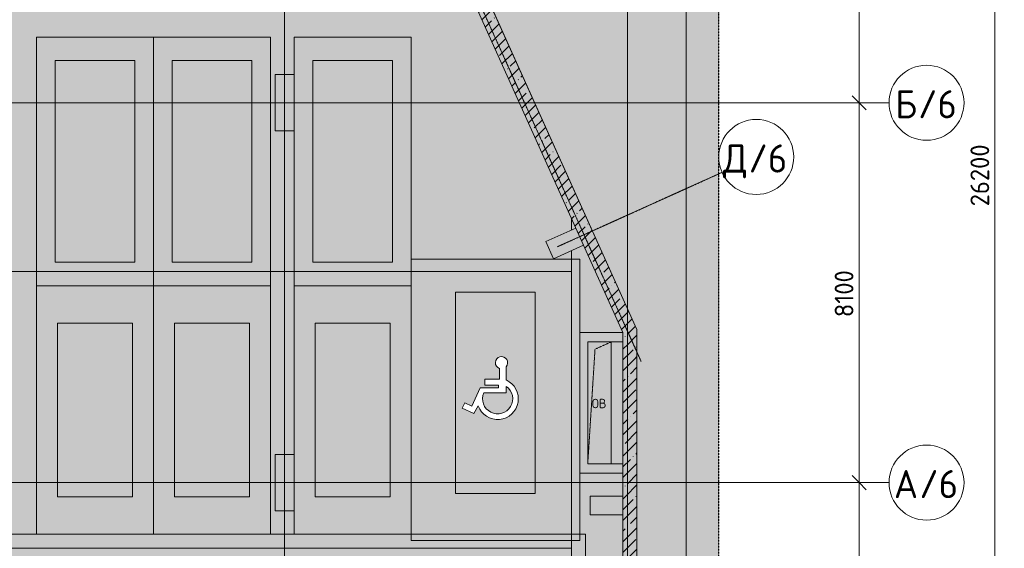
# Model space of a CAD drawing. Header units: millimetres. Extents: x -10358 to 171177, y -7314 to 134351.
# Tile 654 of 656: x 134145 to 155161, y 104000 to 115272. Entities that reach past the tile are written whole.
import ezdxf

# ---------------------------------------------------------------- set-up
doc = ezdxf.new("R2010")
doc.units = ezdxf.units.MM
for name, pattern in [('3_ Штрих_ 1 х 1 мм', [2, 1, -1]), ('3_ Штрих_ 5 х 3 мм', [8, 5, -3]), ('4_ Штрихпунктир_ 10 х 2 мм', [14, 10, -2, 0, -2])]:
    doc.linetypes.add(name, pattern=pattern)
for name, color, linetype, lineweight in [('A-ANNO-DIMS', 7, 'Continuous', 5), ('A-ANNO-DIMS-200', 7, 'Continuous', 5), ('A-ANNO-NOTE', 7, 'Continuous', 5), ('A-DETL', 7, 'Continuous', 15), ('A-DETL-GENF', 7, 'Continuous', 13), ('A-FLOR', 7, 'Continuous', 13), ('A-GENM', 7, 'Continuous', 13), ('A-WALL', 7, 'Continuous', 13), ('A-WALL-PATT', 7, 'Continuous', 13), ('C-PRKG', 7, 'Continuous', 13), ('I-WALL', 7, 'Continuous', 13), ('M-EQPM', 7, 'Continuous', 13), ('S-COLS', 7, 'Continuous', 15), ('S-GRID', 7, 'Continuous', 5), ('S-GRID-IDEN', 7, 'Continuous', 5)]:
    doc.layers.add(name, color=color, linetype=linetype, lineweight=lineweight)
doc.styles.add('GOST Common', font='GOST_Common.ttf', dxfattribs={"height": 200})
doc.styles.add('GOST Common_1', font='GOST_Common.ttf', dxfattribs={"height": 600})
doc.styles.add('GOST Common_2', font='GOST_Common.ttf', dxfattribs={"height": 400})
doc.dimstyles.new('2_мм', dxfattribs={"dimscale": 304.8, "dimtxt": 402.285999, "dimasz": 0.984252, "dimexe": 0.656168, "dimexo": 0.984252, "dimgap": 0, "dimtad": 1, "dimdec": 0, "dimdsep": 46, "dimtxsty": 'GOST Common_2', "dimblk1": 'OBLIQUE', "dimblk2": 'OBLIQUE', "dimsah": 1, "dimcen": 0.09, "dimdle": 0.656168, "dimadec": 5, "dimazin": 2, "dimtfac": 1, "dimtdec": 4, "dimtix": 1, "dimtmove": 0, "dimatfit": 3, "dimfxl": 1, "dimtvp": 1, "dimtolj": 1, "dimtzin": 0, "dimarcsym": 2})
doc.dimstyles.new('2_мм_1', dxfattribs={"dimscale": 304.8, "dimtxt": 402.285999, "dimasz": 0.984252, "dimexe": 0.656168, "dimexo": 0.984252, "dimgap": 0, "dimtad": 1, "dimdec": 0, "dimdsep": 46, "dimtxsty": 'GOST Common_2', "dimblk1": 'OBLIQUE', "dimblk2": 'OBLIQUE', "dimsah": 1, "dimcen": 0.09, "dimdle": 0.656168, "dimadec": 5, "dimazin": 2, "dimtfac": 1, "dimtdec": 4, "dimtix": 1, "dimtmove": 1, "dimatfit": 3, "dimfxl": 1, "dimtvp": 1, "dimtolj": 1, "dimtzin": 0, "dimarcsym": 2})
doc.dimstyles.new('2_мм_2', dxfattribs={"dimscale": 304.8, "dimtxt": 402.285999, "dimasz": 0.984252, "dimexe": 0.656168, "dimexo": 0.984252, "dimgap": 0, "dimtad": 1, "dimdec": 0, "dimdsep": 46, "dimtxsty": 'GOST Common_2', "dimblk1": 'OBLIQUE', "dimblk2": 'OBLIQUE', "dimsah": 1, "dimcen": 0.09, "dimdle": 0.656168, "dimadec": 5, "dimazin": 2, "dimtfac": 1, "dimtdec": 4, "dimtix": 1, "dimtmove": 0, "dimatfit": 3, "dimfxl": 1, "dimtvp": 1, "dimtolj": 1, "dimtzin": 0, "dimarcsym": 2})
pattern_1 = [(45, (0, 0), (-228.0985, 228.0985), []), (45, (228.1, 0), (-228.0985, 228.0985), [403.225, -80.645, 6.706, -73.939])]

# ---------------------------------------------------------------- blocks, each defined once
blk = doc.blocks.new('АР_Машиноместо - 5300x2500_С-V8-Маркировочный план-схема -1 этажа на отм_-5_600')
at = {"layer": 'C-PRKG'}
for p, q in [((2500, 0), (0, 0)), ((0, 0), (0, -5300)), ((2500, 0), (2500, -5300)), ((400, -500), (400, -4800)), ((400, -500), (2100, -500)), ((2100, -500), (2100, -4800)), ((400, -4800), (2100, -4800)), ((2500, -5300), (0, -5300))]:
    blk.add_line(p, q, dxfattribs=at)
blk = doc.blocks.new('АР_Машиноместо - 5300x2500_С-V5-Маркировочный план-схема -1 этажа на отм_-5_600')
at = {"layer": 'C-PRKG'}
for p, q in [((2500, 5300), (0, 5300)), ((0, 0), (0, 5300)), ((2500, 0), (2500, 5300)), ((400, 4800), (2100, 4800)), ((400, 500), (400, 4800)), ((2100, 500), (2100, 4800)), ((400, 500), (2100, 500)), ((2500, 0), (0, 0))]:
    blk.add_line(p, q, dxfattribs=at)
blk = doc.blocks.new('АР_Машиноместо - 5300x2500_С-V17-Маркировочный план-схема -1 этажа на отм_-5_600')
at = {"layer": 'C-PRKG'}
for p, q in [((2500, 5300), (0, 5300)), ((0, 0), (0, 5300)), ((2500, 2000), (2500, 5300)), ((400, 4800), (2100, 4800)), ((400, 500), (400, 4800)), ((2100, 500), (2100, 4800)), ((2500, 0), (2500, 800)), ((400, 500), (2100, 500)), ((2500, 0), (0, 0))]:
    blk.add_line(p, q, dxfattribs=at)
blk = doc.blocks.new('АР_Машиноместо - 4900x2400_М__5300х2500_-V9-Маркировочный план-схема -1 этажа на отм_-5_600')
at = {"layer": 'C-PRKG'}
for p, q in [((2500, 5300), (0, 5300)), ((0, 0), (0, 5300)), ((2500, 0), (2500, 5300)), ((450, 4500), (2050, 4500)), ((450, 800), (450, 4500)), ((2050, 800), (2050, 4500)), ((450, 800), (2050, 800)), ((2500, 0), (0, 0))]:
    blk.add_line(p, q, dxfattribs=at)
blk = doc.blocks.new('АР_Машиноместо - 4900x2400_М__5300х2500_-V12-Маркировочный план-схема -1 этажа на отм_-5_600')
at = {"layer": 'C-PRKG'}
for p, q in [((2500, 0), (0, 0)), ((0, 0), (0, -5300)), ((2500, 0), (2500, -5300)), ((450, -800), (450, -4500)), ((450, -800), (2050, -800)), ((2050, -800), (2050, -4500)), ((450, -4500), (2050, -4500)), ((2500, -5300), (0, -5300))]:
    blk.add_line(p, q, dxfattribs=at)
blk = doc.blocks.new('АР_Машиноместо - 4900x2400_М__5300х2500_-V18-Маркировочный план-схема -1 этажа на отм_-5_600')
at = {"layer": 'C-PRKG'}
for p, q in [((2500, 5300), (0, 5300)), ((0, 1700), (0, 5300)), ((2500, 0), (2500, 5300)), ((450, 4500), (2050, 4500)), ((450, 800), (450, 4500)), ((2050, 800), (2050, 4500)), ((450, 800), (2050, 800)), ((0, 0), (0, 500)), ((2500, 0), (0, 0))]:
    blk.add_line(p, q, dxfattribs=at)
blk = doc.blocks.new('АР_Машиноместо - 6000x3600_С_МГН-3113490-Маркировочный план-схема -1 этажа на отм_-5_600')
at = {"layer": 'A-DETL-GENF'}
for p, q in [((1712, -2706), (1617, -2871)), ((1959, -2822), (1712, -2706)), ((1576, -3254), (1757, -2864)), ((1757, -2864), (1907, -2934)), ((1907, -2934), (1959, -2822)), ((1498, -3150), (1021, -3150)), ((1021, -3150), (1021, -3287)), ((1188, -3315), (1188, -3254)), ((1188, -3254), (1576, -3254)), ((1477, -3315), (1188, -3315)), ((1477, -3439), (1477, -3315)), ((1021, -3423), (1021, -3706)), ((1164, -3668), (1164, -3439)), ((1164, -3439), (1477, -3439))]:
    blk.add_line(p, q, dxfattribs=at)
for centre, radius, start, end in [((1203, -3022), 441, 20.0398, 245.634), ((1203, -3022), 321, 336.4379, 235.5621), ((1121, -3791), 131, 139.3632, 70.6368)]:
    blk.add_arc(centre, radius, start, end, dxfattribs=at)
at = {"layer": 'C-PRKG'}
for p, q in [((3050, 0), (-550, 0)), ((-550, 0), (-550, -135)), ((3050, 0), (3050, -135)), ((-550, -135), (-550, -1435)), ((3050, -135), (3050, -6000)), ((400, -1000), (400, -5300)), ((400, -1000), (2100, -1000)), ((2100, -1000), (2100, -5300)), ((-550, -4435), (-550, -6000)), ((400, -5300), (2100, -5300)), ((3050, -6000), (-550, -6000))]:
    blk.add_line(p, q, dxfattribs=at)
blk = doc.blocks.new('АР_Канал вертикальный прямоугольный - ОВ-3427877-Маркировочный план-схема -1 этажа на отм_-5_600')
at = {"layer": 'A-DETL-GENF', "linetype": '3_ Штрих_ 1 х 1 мм'}
for p, q in [((250, 1300), (-250, 1300)), ((-250, 1300), (-250, -1300)), ((250, 1300), (-250, 1300)), ((-250, 1300), (-250, -1300)), ((-95, 1145), (250, 1300)), ((-95, 1145), (250, 1300)), ((250, -1300), (250, 1300)), ((-250, -1300), (-95, 1145)), ((-250, -1300), (-95, 1145)), ((-250, -1300), (250, -1300))]:
    blk.add_line(p, q, dxfattribs=at)
at = {"layer": 'M-EQPM'}
for p, q in [((-250, -1300), (-250, 1300)), ((-250, 1300), (250, 1300)), ((250, 1300), (250, -1300)), ((250, -1300), (-250, -1300))]:
    blk.add_line(p, q, dxfattribs=at)
blk = doc.blocks.new('АР-Заполнение деф_ шва - Д_ш_-4327394-Маркировочный план-схема -1 этажа на отм_-5_600')
at = {"layer": 'A-GENM'}
blk.add_line((0, 25), (76270, 25), dxfattribs=at)
blk = doc.blocks.new('Ось сетки - 8_0 мм-31302-Маркировочный план-схема -1 этажа на отм_-5_600')
at = {"layer": 'S-GRID-IDEN'}
blk.add_circle((0, 0), 4, dxfattribs=at)
blk = doc.blocks.new('DIMBLOCK151-Маркировочный план-схема -1 этажа на отм_-5_600')
at = {"layer": 'A-ANNO-DIMS-200', "lineweight": 25}
for p, q in [((152064, 105400), (151914, 105550)), ((152064, 105400), (152214, 105250)), ((152064, 99300), (151914, 99450)), ((152064, 99300), (152214, 99150))]:
    blk.add_line(p, q, dxfattribs=at)
at = {"layer": 'A-ANNO-DIMS-200'}
for p, q in [((152151, 105400), (151864, 105400)), ((152064, 99300), (152064, 105400)), ((152064, 105400), (152151, 105400)), ((152151, 99300), (151864, 99300)), ((152064, 99300), (152151, 99300))]:
    blk.add_line(p, q, dxfattribs=at)
at = {"layer": 'A-ANNO-DIMS-200', "color": 0, "insert": (151541, 101828), "char_height": 400, "width": 1251.86, "attachment_point": 1, "rotation": 90, "line_spacing_factor": 1.022761, "style": 'GOST Common_2'}
blk.add_mtext('6100', dxfattribs=at)
blk = doc.blocks.new('_Oblique')
at = {"color": 0, "linetype": 'ByBlock', "lineweight": -2}
blk.add_line((-0.5, -0.5), (0.5, 0.5), dxfattribs=at)
blk = doc.blocks.new('DIMBLOCK152-Маркировочный план-схема -1 этажа на отм_-5_600')
at = {"layer": 'A-ANNO-DIMS-200'}
for p, q in [((152151, 113500), (151864, 113500)), ((152064, 105400), (152064, 113500)), ((152064, 113500), (152151, 113500)), ((152151, 105400), (151864, 105400)), ((152064, 105400), (152151, 105400))]:
    blk.add_line(p, q, dxfattribs=at)
at = {"layer": 'A-ANNO-DIMS-200', "lineweight": 25}
for p, q in [((152064, 113500), (151914, 113650)), ((152064, 113500), (152214, 113350)), ((152064, 105400), (151914, 105550)), ((152064, 105400), (152214, 105250))]:
    blk.add_line(p, q, dxfattribs=at)
at = {"layer": 'A-ANNO-DIMS-200', "color": 0, "insert": (151541, 108928), "char_height": 400, "width": 1251.86, "attachment_point": 1, "rotation": 90, "line_spacing_factor": 1.022761, "style": 'GOST Common_2'}
blk.add_mtext('8100', dxfattribs=at)
blk = doc.blocks.new('DIMBLOCK153-Маркировочный план-схема -1 этажа на отм_-5_600')
at = {"layer": 'A-ANNO-DIMS-200', "lineweight": 25}
for p, q in [((152064, 121610), (151914, 121760)), ((152064, 121610), (152214, 121460)), ((152064, 113500), (151914, 113650)), ((152064, 113500), (152214, 113350))]:
    blk.add_line(p, q, dxfattribs=at)
at = {"layer": 'A-ANNO-DIMS-200'}
for p, q in [((152151, 121610), (151864, 121610)), ((152064, 113500), (152064, 121610)), ((152064, 121610), (152151, 121610)), ((152151, 113500), (151864, 113500)), ((152064, 113500), (152151, 113500))]:
    blk.add_line(p, q, dxfattribs=at)
at = {"layer": 'A-ANNO-DIMS-200', "color": 0, "insert": (151541, 117071), "char_height": 400, "width": 1161.86, "attachment_point": 1, "rotation": 90, "line_spacing_factor": 1.022761, "style": 'GOST Common_2'}
blk.add_mtext('8110', dxfattribs=at)
blk = doc.blocks.new('DIMBLOCK166-Маркировочный план-схема -1 этажа на отм_-5_600')
at = {"layer": 'A-ANNO-DIMS-200'}
for p, q in [((154961, 99300), (154961, 125700)), ((155049, 125500), (154761, 125500)), ((154961, 125500), (155049, 125500)), ((154961, 112889), (154961, 112400)), ((154961, 111292), (154961, 112889)), ((155049, 99300), (154761, 99300)), ((154961, 99300), (155049, 99300))]:
    blk.add_line(p, q, dxfattribs=at)
at = {"layer": 'A-ANNO-DIMS-200', "lineweight": 25}
for p, q in [((154961, 125500), (154811, 125650)), ((154961, 125500), (155111, 125350)), ((154961, 99300), (154811, 99450)), ((154961, 99300), (155111, 99150))]:
    blk.add_line(p, q, dxfattribs=at)
at = {"layer": 'A-ANNO-DIMS-200', "color": 0, "insert": (154439, 111292), "char_height": 400, "width": 1677.33, "attachment_point": 1, "rotation": 90, "line_spacing_factor": 1.022761, "style": 'GOST Common_2'}
blk.add_mtext('26200', dxfattribs=at)
blk = doc.blocks.new('DIMBLOCK322-Маркировочный план-схема -1 этажа на отм_-5_600')
at = {"layer": 'A-ANNO-DIMS-200', "lineweight": 25}
for p, q in [((152064, 105400), (151914, 105550)), ((152064, 105400), (152214, 105250)), ((152064, 99300), (151914, 99450)), ((152064, 99300), (152214, 99150))]:
    blk.add_line(p, q, dxfattribs=at)
at = {"layer": 'A-ANNO-DIMS-200'}
for p, q in [((152151, 105400), (151864, 105400)), ((152064, 99300), (152064, 105400)), ((152064, 105400), (152151, 105400)), ((152151, 99300), (151864, 99300)), ((152064, 99300), (152151, 99300))]:
    blk.add_line(p, q, dxfattribs=at)
at = {"layer": 'A-ANNO-DIMS-200', "color": 0, "insert": (151541, 101828), "char_height": 400, "width": 1251.86, "attachment_point": 1, "rotation": 90, "line_spacing_factor": 1.022761, "style": 'GOST Common_2'}
blk.add_mtext('6100', dxfattribs=at)
blk = doc.blocks.new('DIMBLOCK323-Маркировочный план-схема -1 этажа на отм_-5_600')
at = {"layer": 'A-ANNO-DIMS-200'}
for p, q in [((152151, 113500), (151864, 113500)), ((152064, 105400), (152064, 113500)), ((152064, 113500), (152151, 113500)), ((152151, 105400), (151864, 105400)), ((152064, 105400), (152151, 105400))]:
    blk.add_line(p, q, dxfattribs=at)
at = {"layer": 'A-ANNO-DIMS-200', "lineweight": 25}
for p, q in [((152064, 113500), (151914, 113650)), ((152064, 113500), (152214, 113350)), ((152064, 105400), (151914, 105550)), ((152064, 105400), (152214, 105250))]:
    blk.add_line(p, q, dxfattribs=at)
at = {"layer": 'A-ANNO-DIMS-200', "color": 0, "insert": (151541, 108928), "char_height": 400, "width": 1251.86, "attachment_point": 1, "rotation": 90, "line_spacing_factor": 1.022761, "style": 'GOST Common_2'}
blk.add_mtext('8100', dxfattribs=at)
blk = doc.blocks.new('DIMBLOCK324-Маркировочный план-схема -1 этажа на отм_-5_600')
at = {"layer": 'A-ANNO-DIMS-200', "lineweight": 25}
for p, q in [((152064, 121610), (151914, 121760)), ((152064, 121610), (152214, 121460)), ((152064, 113500), (151914, 113650)), ((152064, 113500), (152214, 113350))]:
    blk.add_line(p, q, dxfattribs=at)
at = {"layer": 'A-ANNO-DIMS-200'}
for p, q in [((152151, 121610), (151864, 121610)), ((152064, 113500), (152064, 121610)), ((152064, 121610), (152151, 121610)), ((152151, 113500), (151864, 113500)), ((152064, 113500), (152151, 113500))]:
    blk.add_line(p, q, dxfattribs=at)
at = {"layer": 'A-ANNO-DIMS-200', "color": 0, "insert": (151541, 117071), "char_height": 400, "width": 1161.86, "attachment_point": 1, "rotation": 90, "line_spacing_factor": 1.022761, "style": 'GOST Common_2'}
blk.add_mtext('8110', dxfattribs=at)
blk = doc.blocks.new('DIMBLOCK337-Маркировочный план-схема -1 этажа на отм_-5_600')
at = {"layer": 'A-ANNO-DIMS-200'}
for p, q in [((154961, 99300), (154961, 125700)), ((155049, 125500), (154761, 125500)), ((154961, 125500), (155049, 125500)), ((154961, 112889), (154961, 112400)), ((154961, 111292), (154961, 112889)), ((153001, 99300), (155161, 99300)), ((154961, 99300), (153001, 99300))]:
    blk.add_line(p, q, dxfattribs=at)
at = {"layer": 'A-ANNO-DIMS-200', "lineweight": 25}
for p, q in [((154961, 125500), (154811, 125650)), ((154961, 125500), (155111, 125350)), ((154961, 99300), (154811, 99450)), ((154961, 99300), (155111, 99150))]:
    blk.add_line(p, q, dxfattribs=at)
at = {"layer": 'A-ANNO-DIMS-200', "color": 0, "insert": (154439, 111292), "char_height": 400, "width": 1677.33, "attachment_point": 1, "rotation": 90, "line_spacing_factor": 1.022761, "style": 'GOST Common_2'}
blk.add_mtext('26200', dxfattribs=at)

msp = doc.modelspace()

# ---------------------------------------------------------------- hatches: boundary and pattern name
at = {"layer": 'A-DETL-GENF', "true_color": 0xffffff}
h = msp.add_hatch(color=7, dxfattribs=at)
h.paths.add_polyline_path([(88850, 57000), (95628.4, 57000), (95628.4, 61561.8), (98170, 61561.8), (98170, 65700), (98195, 65700), (98195, 65550), (98345, 65550), (98345, 65700), (98370, 65700), (98370, 61561.8), (102110, 61561.8), (102110, 71210), (102310, 71210), (102310, 61561.8), (143920, 61561.8), (143920, 57000), (149070, 57000), (149070, 128000), (85000, 128000), (85000, 127956.4), (88850, 127956.4), (88850, 118150), (139095, 118150), (139095, 117950), (88850, 117950), (88850, 101800), (143716, 101800), (143716, 101600), (88850, 101600), (88850, 78075), (103990, 78075), (103990, 78050), (103840, 78050), (103840, 77900), (103990, 77900), (103990, 77875), (88850, 77875), (88850, 57900)])
h.paths.add_polyline_path([(145076.9, 60500), (144395, 60500), (144395, 62100), (145075, 62100), (145076.9, 62225), (146145, 62225), (146145, 60500)])
h.paths.add_polyline_path([(146165, 60698), (146165, 60750), (146285, 60748.7), (146285, 60698), (146277.2, 60702.5), (146275, 60743), (146269.7, 60745.2), (146175, 60743), (146172.8, 60737.7), (146172.8, 60702.5), (146170, 60700.9)])
h.paths.add_polyline_path([(113345, 63075), (113345, 63275), (120170, 63275), (120170, 74475), (120370, 74475), (120370, 63275), (127195, 63275), (127195, 63075), (114151.7, 63075)])
h.paths.add_polyline_path([(120195, 63100), (120345, 63100), (120345, 63250), (120195, 63250)])
h.paths.add_polyline_path([(135132.4, 64300.2), (132855, 66963.3), (132997.2, 67103.8), (133040.6, 67150.9), (133068.8, 67174.9), (135349.6, 64506.7), (135132.6, 64300.4)])
h.paths.add_polyline_path([(135129.3, 64424.5), (135243.3, 64522), (135145.8, 64636), (135031.8, 64538.5), (135096.8, 64462.5)])
h.paths.add_polyline_path([(141231.1, 64590), (136520, 64590), (136520, 64890), (141820, 64890), (141820, 64590), (141586.8, 64590)])
h.paths.add_polyline_path([(141795, 64665), (141795, 64815), (141645, 64815), (141645, 64665)])
h.paths.add_polyline_path([(109460, 64938.4), (107785, 64938.4), (107785, 66688.4), (109460, 66688.4), (109460, 65557.5)])
h.paths.add_polyline_path([(97885, 65575), (97878, 65575), (97878, 65693), (97870, 65693), (97870, 65700), (97885, 65699.1), (97885, 65644.4)])
h.paths.add_polyline_path([(97812, 65575), (97805, 65575), (97805, 65700), (97820, 65700), (97820, 65693), (97812, 65692.1), (97812, 65684)])
h.paths.add_polyline_path([(102135, 67025), (102285, 67025), (102285, 67175), (102135, 67175)])
h.paths.add_polyline_path([(94079.8, 67262.5), (94007.8, 67268.3), (93937.7, 67285.6), (93871.4, 67314.2), (93810.7, 67353.3), (93757.1, 67401.7), (93712.2, 67458.3), (93677.1, 67521.4), (93394.1, 67521.4), (93366.3, 67503.1), (93334.9, 67492.4), (93301.7, 67490), (93269.1, 67495.9), (93238.9, 67509.9), (93213.3, 67531), (93193.8, 67557.9), (93181.6, 67588.8), (93177.7, 67621.8), (93182.1, 67654.8), (93194.7, 67685.5), (93214.6, 67712.1), (93240.6, 67732.8), (93271, 67746.3), (93303.7, 67751.8), (93343.8, 67746.3), (93375.2, 67732.8), (93395.6, 67719), (93417.5, 67694), (93432.4, 67664.3), (93660.8, 67664.3), (93660.8, 67977), (93784.7, 67976.9), (93784.7, 67687.9), (93846.1, 67687.9), (93846.1, 68075.5), (94235.8, 68257.2), (94166, 68407), (94278.3, 68459.3), (94393.7, 68211.9), (94229.5, 68117.1), (94301.9, 68082.2), (94354.8, 68046.4), (94407.2, 67996.6), (94450.7, 67939), (94484.2, 67875.1), (94506.8, 67806.5), (94518, 67735.1), (94517.3, 67662.9), (94502.3, 67584.7), (94480.9, 67523.7), (94446.2, 67460.4), (94401.6, 67403.6), (94342.8, 67351.2), (94287.8, 67315.4), (94221.7, 67286.5), (94145.5, 67268.1), (94082.8, 67262.8)])
h.paths.add_polyline_path([(94082.8, 67381.7), (94151.7, 67390.7), (94205.7, 67407.9), (94260.9, 67438.5), (94309.1, 67479.2), (94348.4, 67528.6), (94379.4, 67591.8), (94394.7, 67645.3), (94399.9, 67708.2), (94392.7, 67770.9), (94373.4, 67831), (94342.8, 67886.2), (94295.1, 67939.7), (94245.8, 67976.9), (94196.3, 68002.2), (94135.6, 68019.5), (94072.7, 68024.6), (94010, 68017.2), (93950, 67997.8), (93950, 67521.4), (93813.4, 67521.4), (93854, 67473.1), (93903.3, 67433.7), (93959.3, 67404.6), (94019.9, 67387.1), (94079.8, 67382)])
h.paths.add_polyline_path([(130867.5, 70675), (130867.5, 72425), (132225, 72425), (132225, 70675), (131116.4, 70675)])
h.paths.add_polyline_path([(126772.4, 70675), (125385, 70675), (125385, 72425), (127135, 72425), (127135, 70675), (126887.7, 70675)])
h.paths.add_polyline_path([(113405, 70688.4), (113405, 72438.4), (115080, 72438.4), (115080, 70688.4), (113644.8, 70688.4)])
h.paths.add_polyline_path([(126110, 77350), (126110, 78375), (127860, 78375), (127860, 77350), (126257.5, 77350)])
h.paths.add_polyline_path([(145076.9, 80125), (145075, 80125), (145076.9, 81875), (146175, 81875), (146175, 80125), (145774.9, 80125)])
h.paths.add_polyline_path([(147020.2, 80600), (147020, 80600), (147869, 80600)])
h.paths.add_polyline_path([(117295, 80850), (117295, 81920), (118670, 81920), (118670, 80850), (117820, 80850)])
h.paths.add_polyline_path([(99875, 82725), (99875, 84475), (101625, 84475), (101625, 82725), (99908.8, 82725)])
h.paths.add_polyline_path([(142220, 84375), (141120, 84375), (141120, 86125), (142220, 86125), (142220, 84912.8)])
h.paths.add_polyline_path([(89599.9, 87150), (89523.9, 87150), (89529.4, 87159), (89585.2, 87159), (89591.9, 87161.8), (89594.7, 87168.5), (89594.7, 87331.5), (89591.9, 87338.2), (89585.2, 87341), (89529.4, 87341), (89523.9, 87350), (89599.9, 87350), (89599.9, 87150.1)])
h.paths.add_polyline_path([(93150, 87150), (93150, 87350), (93226, 87350), (93220.5, 87341), (93164.7, 87341), (93158, 87338.2), (93155.2, 87331.5), (93155.2, 87168.5), (93158, 87161.8), (93164.7, 87159), (93220.5, 87159), (93226, 87150), (93155.2, 87150)])
h.paths.add_polyline_path([(90425, 87423.5), (90425, 87468.5), (93153.5, 87468.5), (93153.5, 87423.5), (92027, 87423.5)])
h.paths.add_polyline_path([(89825, 87423.5), (89596.5, 87423.5), (89596.5, 87468.5), (89825, 87468.5)])
h.paths.add_polyline_path([(97411.9, 88800), (97343.9, 88800), (97349.4, 88809), (97405.2, 88809), (97411.9, 88811.8), (97414.7, 88818.5), (97414.7, 88981.5), (97411.9, 88988.2), (97405.2, 88991), (97349.4, 88991), (97343.9, 89000), (97419.9, 89000), (97419.9, 88800), (97414.7, 88800)])
h.paths.add_polyline_path([(97611.2, 89073.5), (97421.5, 89075), (97421.5, 89118.5), (97650, 89118.5), (97650, 89073.5)])
h.paths.add_polyline_path([(100550.2, 89073.5), (98250, 89075), (98250, 89118.5), (100578.5, 89118.5), (100578.5, 89073.5), (100556.7, 89073.5)])
h.paths.add_polyline_path([(137395, 94100), (137395, 95850), (139145, 95850), (139145, 94100), (138120, 94100)])
h.paths.add_polyline_path([(121995, 94100), (121995, 95205.7), (121781.9, 95106.3), (121687.1, 95270.5), (121656.9, 95204.9), (121616.4, 95145.2), (121566.6, 95092.8), (121509, 95049.3), (121445.1, 95015.8), (121376.5, 94993.2), (121305.1, 94982), (121232.9, 94982.7), (121154.7, 94997.7), (121091.4, 95020.4), (121030.4, 95053.8), (120973.6, 95098.4), (120924.8, 95151.7), (120885.4, 95212.2), (120855.6, 95281.5), (120838.3, 95353.1), (120832.5, 95420.2), (120838.3, 95492.2), (120855.6, 95562.3), (120884.2, 95628.6), (120923.3, 95689.3), (120971.7, 95742.9), (121028.3, 95787.8), (121091.4, 95822.9), (121091.4, 96105.9), (121073.1, 96133.7), (121062.4, 96165.1), (121060, 96198.3), (121065.9, 96230.9), (121079.9, 96261.1), (121101, 96286.7), (121127.9, 96306.2), (121158.8, 96318.4), (121191.8, 96322.3), (121224.8, 96317.9), (121255.5, 96305.3), (121282.1, 96285.4), (121302.8, 96259.4), (121316.3, 96229), (121321.8, 96196.3), (121316.3, 96156.2), (121302.8, 96124.8), (121289, 96104.4), (121264, 96082.5), (121234.3, 96067.6), (121234.3, 95839.2), (121547, 95839.2), (121547, 95715.3), (121257.9, 95715.3), (121257.9, 95653.9), (121645.5, 95653.9), (121827.2, 95264.2), (121977, 95334), (121995, 95295.3), (121995, 95850), (123745, 95850), (123745, 94100), (122740.1, 94100)])
h.paths.add_polyline_path([(110439.1, 94100), (109595, 94100), (109595, 95850), (111345, 95850), (111345, 94100), (110670, 94100)])
h.paths.add_polyline_path([(140334.9, 94992), (140263.5, 95003.2), (140183.8, 95031.6), (140131, 95059.3), (140073.4, 95102.8), (140023.6, 95155.2), (139983.1, 95214.9), (139952.9, 95280.5), (139858.1, 95116.3), (139610.7, 95231.7), (139663, 95344), (139812.8, 95274.2), (139994.5, 95663.9), (140382.1, 95663.9), (140382.1, 95725.3), (140093, 95725.3), (140093, 95849.2), (140405.7, 95849.2), (140405.7, 96077.6), (140376, 96092.5), (140350, 96115.9), (140331.7, 96143.7), (140321.2, 96173.2), (140318.2, 96206.3), (140323.7, 96239), (140337.2, 96269.4), (140357.9, 96295.4), (140384.5, 96315.3), (140415.2, 96327.9), (140448.2, 96332.3), (140482.4, 96327.9), (140513.4, 96315.3), (140540.1, 96295.4), (140560.9, 96269.4), (140574.4, 96239), (140580, 96208.3), (140577.6, 96175.1), (140565.7, 96141.9), (140548.6, 96115.9), (140548.6, 95832.9), (140611.7, 95797.8), (140668.3, 95752.9), (140718.5, 95696.6), (140755.8, 95638.6), (140787.4, 95560), (140802.7, 95490.1), (140807.2, 95427.2), (140801.3, 95358.3), (140783.5, 95288.3), (140754.6, 95222.2), (140715.2, 95161.7), (140666.4, 95108.4), (140609.6, 95063.8), (140541.4, 95027.4), (140478.2, 95005.2), (140407.1, 94992.7), (140361.8, 94992.3)])
h.paths.add_polyline_path([(136105.1, 94992), (136032.9, 94992.7), (135954.7, 95007.7), (135893.7, 95029.1), (135830.4, 95063.8), (135773.6, 95108.4), (135724.8, 95161.7), (135685.4, 95222.2), (135656.5, 95288.3), (135638.3, 95363.1), (135632.5, 95430.2), (135638.3, 95502.2), (135655.6, 95572.3), (135684.2, 95638.6), (135723.3, 95699.3), (135771.7, 95752.9), (135832.5, 95800.1), (135891.4, 95832.9), (135891.4, 96115.9), (135873.1, 96143.7), (135862.4, 96175.1), (135860, 96208.3), (135865.9, 96240.9), (135879.9, 96271.1), (135901, 96296.7), (135927.9, 96316.2), (135958.8, 96328.4), (135991.8, 96332.3), (136024.8, 96327.9), (136055.5, 96315.3), (136082.1, 96295.4), (136102.8, 96269.4), (136116.3, 96239), (136121.8, 96206.3), (136116.3, 96166.2), (136102.8, 96134.8), (136089, 96114.4), (136064, 96092.5), (136034.3, 96077.6), (136034.3, 95849.2), (136347, 95849.2), (136347, 95725.3), (136057.9, 95725.3), (136057.9, 95663.9), (136445.5, 95663.9), (136627.2, 95274.2), (136777, 95344), (136829.3, 95231.7), (136581.9, 95116.3), (136487.1, 95280.5), (136456.9, 95214.9), (136416.4, 95155.2), (136366.6, 95102.8), (136309, 95059.3), (136245.1, 95025.8), (136176.5, 95003.2), (136140.9, 94997.6)])
h.paths.add_polyline_path([(121278.2, 95100.1), (121344, 95108.3), (121401, 95126.6), (121456.2, 95157.2), (121509.7, 95204.9), (121543.5, 95247.5), (121572.2, 95303.7), (121589.5, 95364.4), (121594.6, 95427.3), (121587.2, 95490), (121567.8, 95550), (121091.4, 95550), (121091.4, 95686.6), (121043.1, 95646), (121003.7, 95596.7), (120973.6, 95537.1), (120957.1, 95480.1), (120951.7, 95417.2), (120960.7, 95348.3), (120977.9, 95294.3), (121008.5, 95239.1), (121049.2, 95190.9), (121098.6, 95151.6), (121161.8, 95120.6), (121215.3, 95105.3), (121257.9, 95101.8)])
h.paths.add_polyline_path([(136078.2, 95110.1), (136140.9, 95117.3), (136201, 95136.6), (136256.2, 95167.2), (136309.7, 95214.9), (136343.5, 95257.5), (136372.2, 95313.7), (136389.5, 95374.4), (136394.6, 95437.3), (136387.2, 95500), (136367.8, 95560), (135891.4, 95560), (135891.4, 95696.6), (135843.1, 95656), (135803.7, 95606.7), (135774.6, 95550.7), (135757.1, 95490.1), (135751.7, 95427.2), (135760.7, 95358.3), (135777.9, 95304.3), (135808.5, 95249.1), (135849.2, 95200.9), (135898.6, 95161.6), (135961.8, 95130.6), (136015.3, 95115.3), (136032.9, 95113.8)])
h.paths.add_polyline_path([(140361.8, 95110.1), (140424.7, 95115.3), (140485.3, 95132.7), (140546.3, 95165.5), (140590.8, 95200.9), (140636.3, 95257.8), (140665.4, 95314.7), (140681.2, 95364.5), (140688, 95430.2), (140682.9, 95490.1), (140660.5, 95560), (140636.3, 95606.7), (140596.9, 95656), (140548.6, 95696.6), (140548.6, 95560), (140072.2, 95560), (140052.8, 95500), (140045.4, 95437.3), (140052.8, 95366.4), (140072.2, 95305), (140096.5, 95257.5), (140135.7, 95208.1), (140190.7, 95163.4), (140239, 95136.6), (140299.1, 95117.3), (140334.9, 95113.2)])
h.paths.add_polyline_path([(127425, 101625), (127575, 101625), (127575, 101775), (127425, 101775)])
h.paths.add_polyline_path([(111220, 101625), (111370, 101625), (111370, 101775), (111220, 101775), (111220, 101661.8)])
h.paths.add_polyline_path([(144314.9, 106747), (144243.5, 106758.2), (144163.8, 106786.6), (144111, 106814.3), (144053.4, 106857.8), (144003.6, 106910.2), (143963.1, 106969.9), (143932.9, 107035.5), (143838.1, 106871.3), (143590.7, 106986.7), (143643, 107099), (143792.8, 107029.2), (143974.5, 107418.9), (144362.1, 107418.9), (144362.1, 107480.3), (144073, 107480.3), (144073, 107604.2), (144385.7, 107604.2), (144385.7, 107832.6), (144356, 107847.5), (144330, 107870.9), (144311.7, 107898.7), (144301.2, 107928.2), (144298.2, 107961.3), (144303.7, 107994), (144317.2, 108024.4), (144337.9, 108050.4), (144364.5, 108070.3), (144395.2, 108082.9), (144428.2, 108087.3), (144462.4, 108082.9), (144493.4, 108070.3), (144520.1, 108050.4), (144540.9, 108024.4), (144554.4, 107994), (144560, 107963.3), (144557.6, 107930.1), (144545.7, 107896.9), (144528.6, 107870.9), (144528.6, 107587.9), (144591.7, 107552.8), (144648.3, 107507.9), (144698.5, 107451.6), (144735.8, 107393.6), (144767.4, 107315), (144782.7, 107245.1), (144787.2, 107182.2), (144781.3, 107113.3), (144763.5, 107043.3), (144734.6, 106977.2), (144695.2, 106916.7), (144646.4, 106863.4), (144589.6, 106818.8), (144521.4, 106782.4), (144458.2, 106760.2), (144378.9, 106747.6), (144341.8, 106747.3)])
h.paths.add_polyline_path([(144341.8, 106865.1), (144404.7, 106870.3), (144465.3, 106887.7), (144528.6, 106922.3), (144570.8, 106955.9), (144616.3, 107012.8), (144645.4, 107069.7), (144661.2, 107119.5), (144668, 107185.2), (144662.9, 107245.1), (144640.5, 107315), (144616.3, 107361.7), (144576.9, 107411), (144528.6, 107451.6), (144528.6, 107315), (144052.2, 107315), (144032.8, 107255), (144025.4, 107192.3), (144032.8, 107121.4), (144052.2, 107060), (144076.5, 107012.5), (144115.7, 106963.1), (144163.8, 106922.2), (144219, 106891.6), (144279.1, 106872.3), (144314.9, 106868.2)])
h.paths.add_polyline_path([(126625, 109025), (126625, 110775), (128375, 110775), (128375, 109025), (128324.3, 109025)])
h.paths.add_polyline_path([(111571.7, 109025), (110425, 109025), (110425, 110775), (112175, 110775), (112175, 109025)])
h.paths.add_polyline_path([(127425, 117975), (127575, 117975), (127575, 118125), (127425, 118125)])
h.paths.add_polyline_path([(111225, 117975), (111375, 117975), (111375, 118125), (111225, 118125), (111225, 117981.9)])
at = {"layer": 'A-WALL-PATT', "lineweight": 5}
h = msp.add_hatch(dxfattribs=at)
h.set_pattern_fill('FP_1', color=256, style=0, pattern_type=2)
h.set_pattern_definition(pattern_1)
h.paths.add_polyline_path([(147320, 107936.6), (147320, 108666), (139358.5, 126310), (139029.4, 126310), (147024, 108592.5)])
h = msp.add_hatch(dxfattribs=at)
h.set_pattern_fill('FP_1', color=256, style=0, pattern_type=2)
h.set_pattern_definition(pattern_1)
h.paths.add_polyline_path([(147320, 105110), (147320, 107936.6), (147020, 108601.4), (147020, 105110), (147320, 105110)])
h = msp.add_hatch(dxfattribs=at)
h.set_pattern_fill('FP_1', color=256, style=0, pattern_type=2)
h.set_pattern_definition(pattern_1)
h.paths.add_polyline_path([(147020, 101450), (147320, 101450), (147320, 105110), (147020, 105110), (147020, 101600)])

# ---------------------------------------------------------------- linework, layer by layer
at = {"layer": 'A-DETL', "linetype": '3_ Штрих_ 5 х 3 мм', "lineweight": 30}
msp.add_line((149070, 57000), (149070, 128000), dxfattribs=at)
at = {"layer": 'A-DETL', "lineweight": 5}
for p, q in [((146220, 104300), (69950, 104300)), ((146220, 101750), (146220, 104300))]:
    msp.add_line(p, q, dxfattribs=at)
at = {"layer": 'A-FLOR'}
for p, q in [((147320, 108668.5), (142292.6, 119810)), ((145920, 111039.2), (145920, 110783.4)), ((145920, 110344.5), (145920, 101450)), ((145920, 109900), (127575, 109900)), ((147320, 108666), (147320, 108668.5)), ((145920, 104000), (71300, 104000))]:
    msp.add_line(p, q, dxfattribs=at)
at = {"layer": 'A-WALL'}
for p, q in [((147320, 108666), (139223.1, 126610)), ((139029.4, 126310), (147020, 108601.4)), ((147320, 101450), (147320, 108666)), ((147020, 108601.4), (147020, 101450))]:
    msp.add_line(p, q, dxfattribs=at)
at = {"layer": 'I-WALL'}
for p, q in [((146100, 108600), (147020, 108600)), ((146100, 105600), (146100, 108600)), ((147020, 108400), (146770, 108400)), ((146770, 105800), (147020, 105800)), ((147020, 105600), (146100, 105600))]:
    msp.add_line(p, q, dxfattribs=at)
at = {"layer": 'S-COLS'}
for p, q in [((140000, 114100), (139600, 114100)), ((139600, 114100), (139600, 112900)), ((140000, 112900), (140000, 114100)), ((139600, 112900), (140000, 112900)), ((146015.9, 110826.6), (145377.9, 110538.7)), ((146180.4, 110462), (146015.9, 110826.6)), ((145377.9, 110538.7), (145542.4, 110174.1)), ((145542.4, 110174.1), (146180.4, 110462)), ((140000, 106000), (139600, 106000)), ((139600, 106000), (139600, 104800)), ((140000, 104800), (140000, 106000)), ((147020, 105110), (146320, 105110)), ((146320, 105110), (146320, 104710)), ((147020, 104710), (147020, 105110)), ((139600, 104800), (140000, 104800)), ((146320, 104710), (147020, 104710))]:
    msp.add_line(p, q, dxfattribs=at)
at = {"layer": 'S-GRID', "linetype": '4_ Штрихпунктир_ 10 х 2 мм'}
for p, q in [((139800, 103519.5), (139800, 132751)), ((148370, -5714.2), (148370, 132751)), ((147120, 103519.5), (147120, 132136.2)), ((147410.1, 107982.6), (137299.9, 130388.4)), ((152701.2, 113500), (65971.1, 113500)), ((145623.4, 110430.6), (149136.4, 112015.8)), ((152701.2, 105400), (65971.1, 105400))]:
    msp.add_line(p, q, dxfattribs=at)

# ---------------------------------------------------------------- block references
at = {"layer": 'A-GENM'}
msp.add_blockref('АР-Заполнение деф_ шва - Д_ш_-4327394-Маркировочный план-схема -1 этажа на отм_-5_600', (69650, 103975), dxfattribs=at)
at = {"layer": 'C-PRKG', "rotation": 180}
for name, p in [('АР_Машиноместо - 5300x2500_С-V5-Маркировочный план-схема -1 этажа на отм_-5_600', (137000, 114900)), ('АР_Машиноместо - 5300x2500_С-V17-Маркировочный план-схема -1 этажа на отм_-5_600', (142500, 114900)), ('АР_Машиноместо - 6000x3600_С_МГН-3113490-Маркировочный план-схема -1 этажа на отм_-5_600', (145550, 104165)), ('АР_Машиноместо - 4900x2400_М__5300х2500_-V12-Маркировочный план-схема -1 этажа на отм_-5_600', (139500, 104300))]:
    msp.add_blockref(name, p, dxfattribs=at)
at = {"layer": 'C-PRKG'}
for name, p in [('АР_Машиноместо - 5300x2500_С-V8-Маркировочный план-схема -1 этажа на отм_-5_600', (137000, 114900)), ('АР_Машиноместо - 4900x2400_М__5300х2500_-V9-Маркировочный план-схема -1 этажа на отм_-5_600', (134500, 104300)), ('АР_Машиноместо - 4900x2400_М__5300х2500_-V18-Маркировочный план-схема -1 этажа на отм_-5_600', (140000, 104300))]:
    msp.add_blockref(name, p, dxfattribs=at)
at = {"layer": 'M-EQPM'}
msp.add_blockref('АР_Канал вертикальный прямоугольный - ОВ-3427877-Маркировочный план-схема -1 этажа на отм_-5_600', (146520, 107100), dxfattribs=at)
at = {"layer": 'S-GRID-IDEN', "xscale": 199.9999999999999, "yscale": 199.9999999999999, "zscale": 199.9999999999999}
for p, rotation in [((153501.2, 113500), 89.9999999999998), ((149865.7, 112344.8), 294.2862526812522), ((153501.2, 105400), 89.9999999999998)]:
    msp.add_blockref('Ось сетки - 8_0 мм-31302-Маркировочный план-схема -1 этажа на отм_-5_600', p, dxfattribs=dict(at, rotation=rotation))

# ---------------------------------------------------------------- texts
at = {"layer": 'A-ANNO-NOTE', "insert": (146357.8, 107187.2), "char_height": 200, "width": 400.844, "attachment_point": 1, "style": 'GOST Common'}
msp.add_mtext('ОВ', dxfattribs=at)
at = {"layer": 'S-GRID-IDEN', "char_height": 600, "attachment_point": 1, "style": 'GOST Common_1'}
for s, insert, width in [('\\fGOST Common|b0|i0|c204|p34|;Б', (152831.4, 113769.1), 593.249), ('/6', (153320.8, 113769.1), 1026.16), ('/6', (149702.2, 112612.3), 1026.16), ('\\fGOST Common|b0|i0|c204|p34|;Д', (149159.8, 112612.3), 657.384), ('/6', (153347.8, 105669.1), 1026.16), ('\\fGOST Common|b0|i0|c204|p34|;А', (152805.4, 105669.1), 657.384)]:
    msp.add_mtext(s, dxfattribs=dict(at, insert=insert, width=width))

# ---------------------------------------------------------------- dimensions: what is measured, and where the dimension line sits
at = {"layer": 'A-ANNO-DIMS'}
for p1, override, picture in [((152701.2, 99300), {"dimpost": '<>', "dimfxl": 26279.9309}, 'DIMBLOCK337-Маркировочный план-схема -1 этажа на отм_-5_600'), ((154749.3, 99300), {"dimpost": '<>', "dimfxl": 26200}, 'DIMBLOCK166-Маркировочный план-схема -1 этажа на отм_-5_600')]:
    dim = msp.add_linear_dim(base=(154961.5, 125500), p1=p1, p2=(154749.3, 125500), angle=90, dimstyle='2_мм_1', override=override, dxfattribs=at)
    dim.commit()
    dim.dimension.update_dxf_attribs({"geometry": picture, "text_midpoint": (154705.4, 112130.3), "dimtype": 160, "text_rotation": 90})
for base, p1, p2, dimstyle, override, picture, middle in [((152063.5, 121610), (151851.4, 113500), (151851.4, 121610), '2_мм', {"dimpost": '<>', "dimfxl": 8110}, 'DIMBLOCK153-Маркировочный план-схема -1 этажа на отм_-5_600', (151863.5, 117555)), ((152063.5, 121610), (151851.4, 113500), (151851.4, 121610), '2_мм_2', {"dimpost": '<>', "dimfxl": 8110}, 'DIMBLOCK324-Маркировочный план-схема -1 этажа на отм_-5_600', (151863.5, 117555)), ((152063.5, 113500), (151851.4, 105400), (151851.4, 113500), '2_мм', {"dimpost": '<>', "dimfxl": 8100}, 'DIMBLOCK152-Маркировочный план-схема -1 этажа на отм_-5_600', (151863.5, 109450)), ((152063.5, 113500), (151851.4, 105400), (151851.4, 113500), '2_мм_2', {"dimpost": '<>', "dimfxl": 8100}, 'DIMBLOCK323-Маркировочный план-схема -1 этажа на отм_-5_600', (151863.5, 109450)), ((152063.5, 105400), (151851.4, 99300), (151851.4, 105400), '2_мм', {"dimpost": '<>', "dimfxl": 6100}, 'DIMBLOCK151-Маркировочный план-схема -1 этажа на отм_-5_600', (151863.5, 102350)), ((152063.5, 105400), (151851.4, 99300), (151851.4, 105400), '2_мм_2', {"dimpost": '<>', "dimfxl": 6100}, 'DIMBLOCK322-Маркировочный план-схема -1 этажа на отм_-5_600', (151863.5, 102350))]:
    dim = msp.add_linear_dim(base=base, p1=p1, p2=p2, angle=90, dimstyle=dimstyle, override=override, dxfattribs=at)
    dim.commit()
    dim.dimension.update_dxf_attribs({"geometry": picture, "text_midpoint": middle})

doc.saveas('drawing.dxf')
